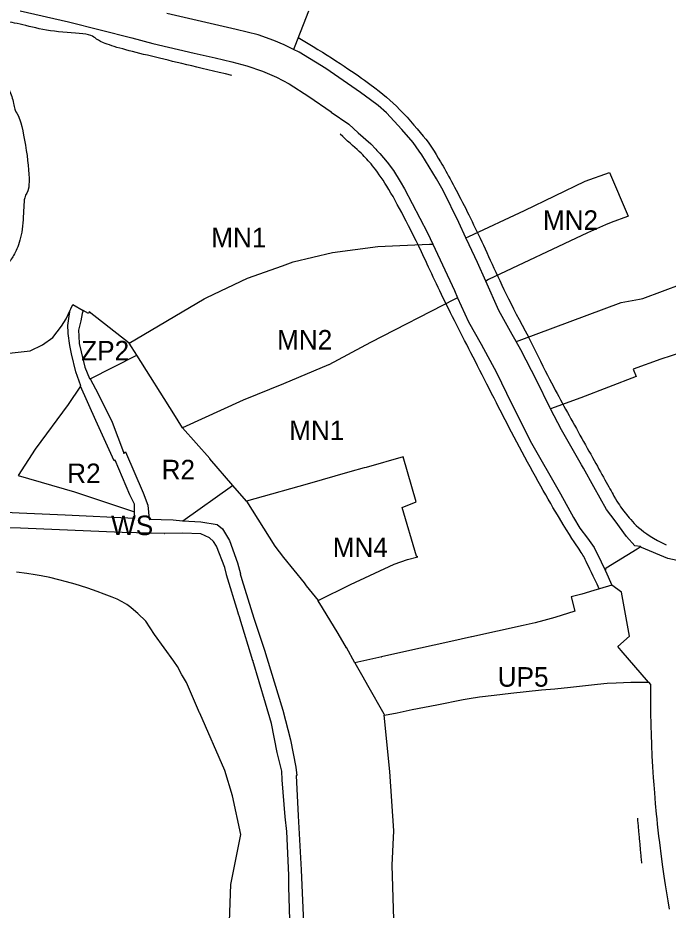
# Model space of a CAD drawing. Extents: x 7413438 to 7416393, y 5541665 to 5544118.
# Drawn here: x 7414442.9 to 7414642.6, y 5542752 to 5543026.2 of the extents above; entities that cross this region are included whole.
import ezdxf

# ---------------------------------------------------------------- set-up
doc = ezdxf.new("R2010")
doc.units = 0
for name, color, linetype in [('linie_rozgraniczajace', 7, 'Continuous'), ('linie_zabudowy_nieprzekraczalne', 7, 'Continuous'), ('oznaczenia_przeznaczen', 7, 'Continuous')]:
    doc.layers.add(name, color=color, linetype=linetype)

msp = doc.modelspace()

# ---------------------------------------------------------------- linework, layer by layer
at = {"layer": 'linie_rozgraniczajace'}
for p, q in [((7414443.55, 5543028.29), (7414458.42, 5543024.91)), ((7414532.11, 5543028.28), (7414527.96, 5543017.46)), ((7414509.98, 5543022.6), (7414488.62, 5543027.53)), ((7414458.42, 5543024.91), (7414477.9, 5543020.08)), ((7414516.67, 5543020.91), (7414509.98, 5543022.6)), ((7414477.9, 5543020.08), (7414484.3, 5543018.34)), ((7414521.48, 5543019.24), (7414516.67, 5543020.91)), ((7414484.3, 5543018.34), (7414497.02, 5543015.37)), ((7414524.65, 5543017.9), (7414521.48, 5543019.24)), ((7414527.53, 5543016.49), (7414524.65, 5543017.9)), ((7414527.96, 5543017.46), (7414527.53, 5543016.49)), ((7414497.02, 5543015.37), (7414503.49, 5543013.92)), ((7414529.25, 5543015.65), (7414527.53, 5543016.49)), ((7414537.43, 5543010.6), (7414529.25, 5543015.65)), ((7414503.49, 5543013.92), (7414508.64, 5543012.62)), ((7414508.64, 5543012.62), (7414513.24, 5543011.47)), ((7414513.24, 5543011.47), (7414518.05, 5543009.85)), ((7414518.05, 5543009.85), (7414522.31, 5543007.96)), ((7414548.08, 5543003.22), (7414537.43, 5543010.6)), ((7414522.31, 5543007.96), (7414526.18, 5543005.91)), ((7414526.18, 5543005.91), (7414532.24, 5543002.04)), ((7414551.22, 5543001.04), (7414548.08, 5543003.22)), ((7414532.24, 5543002.04), (7414539.13, 5542997.27)), ((7414553.58, 5542999.22), (7414551.22, 5543001.04)), ((7414556.09, 5542996.95), (7414553.58, 5542999.22)), ((7414539.13, 5542997.27), (7414539.16, 5542997.25)), ((7414539.16, 5542997.25), (7414544.49, 5542993.54)), ((7414560.79, 5542991.91), (7414556.09, 5542996.95)), ((7414544.49, 5542993.54), (7414547.37, 5542990.85)), ((7414547.37, 5542990.85), (7414551.25, 5542987.45)), ((7414564.33, 5542987.9), (7414560.79, 5542991.91)), ((7414551.25, 5542987.45), (7414552.83, 5542985.79)), ((7414566.13, 5542985.26), (7414564.33, 5542987.9)), ((7414552.83, 5542985.79), (7414553.18, 5542985.43)), ((7414553.18, 5542985.43), (7414554.06, 5542984.5)), ((7414554.06, 5542984.5), (7414556.34, 5542981.86)), ((7414566.93, 5542984.06), (7414566.13, 5542985.26)), ((7414571.45, 5542976.72), (7414566.93, 5542984.06)), ((7414556.34, 5542981.86), (7414558.24, 5542979.33)), ((7414558.24, 5542979.33), (7414560.28, 5542975.88)), ((7414617.16, 5542976.01), (7414624.57, 5542978.7)), ((7414624.57, 5542978.7), (7414630.28, 5542965.22)), ((7414560.28, 5542975.88), (7414561.59, 5542973.67)), ((7414573.5, 5542973.17), (7414571.45, 5542976.72)), ((7414598.5, 5542966.95), (7414617.16, 5542976.01)), ((7414561.59, 5542973.67), (7414568.71, 5542960.11)), ((7414578.28, 5542963.26), (7414573.5, 5542973.17)), ((7414581.44, 5542958.96), (7414598.5, 5542966.95)), ((7414630.1, 5542965.16), (7414625.09, 5542963.35)), ((7414630.28, 5542965.22), (7414630.1, 5542965.16)), ((7414580.49, 5542958.63), (7414578.28, 5542963.26)), ((7414623.39, 5542962.59), (7414617.81, 5542960.13)), ((7414625.09, 5542963.35), (7414623.39, 5542962.59)), ((7414568.71, 5542960.11), (7414570.33, 5542956.61)), ((7414617.81, 5542960.13), (7414587.47, 5542945.82)), ((7414553.49, 5542955.96), (7414569.27, 5542956.6)), ((7414569.27, 5542956.6), (7414570.33, 5542956.61)), ((7414570.33, 5542956.61), (7414576.95, 5542942.38)), ((7414580.49, 5542958.63), (7414581.44, 5542958.96)), ((7414581.51, 5542956.48), (7414580.49, 5542958.63)), ((7414527.47, 5542951.2), (7414539.53, 5542954.07)), ((7414539.53, 5542954.07), (7414553.49, 5542955.96)), ((7414584.01, 5542951.06), (7414581.51, 5542956.48)), ((7414524.19, 5542949.98), (7414527.47, 5542951.2)), ((7414586.59, 5542945.31), (7414584.01, 5542951.06)), ((7414513.43, 5542946.17), (7414524.19, 5542949.98)), ((7414500.92, 5542940.25), (7414513.43, 5542946.17)), ((7414587.47, 5542945.82), (7414586.59, 5542945.31)), ((7414590.63, 5542936.31), (7414586.59, 5542945.31)), ((7414634.81, 5542939.96), (7414646.95, 5542944.48)), ((7414500.15, 5542939.88), (7414500.92, 5542940.25)), ((7414576.95, 5542942.38), (7414577.96, 5542940.17)), ((7414577.96, 5542940.17), (7414577.05, 5542939.74)), ((7414577.96, 5542940.17), (7414581.31, 5542932.83)), ((7414459.17, 5542936.75), (7414459.81, 5542938.09)), ((7414459.81, 5542938.09), (7414462.94, 5542936.3)), ((7414477.07, 5542926.24), (7414500.15, 5542939.88)), ((7414577.05, 5542939.74), (7414551.24, 5542926.48)), ((7414596.89, 5542927.09), (7414628.16, 5542938.7)), ((7414628.16, 5542938.7), (7414633.82, 5542939.8)), ((7414633.82, 5542939.8), (7414634.81, 5542939.96)), ((7414457.7, 5542933.67), (7414458.97, 5542936.34)), ((7414458.68, 5542934.51), (7414458.97, 5542936.34)), ((7414458.97, 5542936.34), (7414459.17, 5542936.75)), ((7414462.66, 5542935.39), (7414462.19, 5542933.14)), ((7414462.94, 5542936.3), (7414462.66, 5542935.39)), ((7414464.55, 5542935.38), (7414462.94, 5542936.3)), ((7414464.82, 5542935.84), (7414464.55, 5542935.38)), ((7414477.07, 5542926.24), (7414464.82, 5542935.84)), ((7414594.72, 5542928.86), (7414590.63, 5542936.31)), ((7414456.32, 5542931.42), (7414457.7, 5542933.67)), ((7414458.23, 5542931.7), (7414458.68, 5542934.51)), ((7414462.19, 5542933.14), (7414461.53, 5542930.21)), ((7414581.31, 5542932.83), (7414585.15, 5542925.98)), ((7414453.58, 5542927.95), (7414456.32, 5542931.42)), ((7414458.32, 5542929.47), (7414458.23, 5542931.7)), ((7414458.35, 5542929.22), (7414458.32, 5542929.47)), ((7414458.82, 5542925.47), (7414458.35, 5542929.22)), ((7414461.53, 5542930.21), (7414461.61, 5542928.37)), ((7414450.48, 5542925.68), (7414453.58, 5542927.95)), ((7414461.61, 5542928.37), (7414461.7, 5542926.14)), ((7414551.24, 5542926.48), (7414538.42, 5542919.58)), ((7414595.94, 5542926.74), (7414594.72, 5542928.86)), ((7414595.94, 5542926.74), (7414596.89, 5542927.09)), ((7414597.38, 5542924.23), (7414595.94, 5542926.74)), ((7414438.34, 5542922.97), (7414446.71, 5542923.83)), ((7414446.71, 5542923.83), (7414450.48, 5542925.68)), ((7414459.37, 5542922.92), (7414458.82, 5542925.47)), ((7414461.7, 5542926.14), (7414463.44, 5542918.84)), ((7414479.42, 5542922.51), (7414477.07, 5542926.24)), ((7414585.15, 5542925.98), (7414589.86, 5542917.19)), ((7414602.27, 5542914.62), (7414597.38, 5542924.23)), ((7414460.71, 5542917.39), (7414459.37, 5542922.92)), ((7414465.14, 5542915.31), (7414479.42, 5542922.51)), ((7414490.74, 5542904.5), (7414479.42, 5542922.51)), ((7414640.38, 5542921.31), (7414631.89, 5542918.23)), ((7414646.68, 5542923.4), (7414640.38, 5542921.31)), ((7414463.44, 5542918.84), (7414464.92, 5542915.39)), ((7414538.29, 5542919.53), (7414524.5, 5542913.71)), ((7414538.42, 5542919.58), (7414538.29, 5542919.53)), ((7414631.89, 5542918.23), (7414632.75, 5542915.98)), ((7414462.2, 5542913.17), (7414460.71, 5542917.39)), ((7414589.86, 5542917.19), (7414592.96, 5542910.89)), ((7414632.75, 5542915.98), (7414615.81, 5542909.41)), ((7414462.17, 5542913.06), (7414458.34, 5542907.37)), ((7414462.15, 5542913.11), (7414462.2, 5542913.17)), ((7414462.17, 5542913.06), (7414462.15, 5542913.11)), ((7414466.84, 5542902.43), (7414462.17, 5542913.06)), ((7414464.92, 5542915.39), (7414464.99, 5542915.23)), ((7414464.99, 5542915.23), (7414465.14, 5542915.31)), ((7414465.14, 5542915.31), (7414466.71, 5542912.22)), ((7414524.5, 5542913.71), (7414512.13, 5542908.73)), ((7414606.27, 5542906.48), (7414602.27, 5542914.62)), ((7414466.71, 5542912.22), (7414469.72, 5542906.39)), ((7414592.96, 5542910.89), (7414600.23, 5542896.2)), ((7414458.34, 5542907.37), (7414448.2, 5542893.68)), ((7414512.13, 5542908.73), (7414493.41, 5542900.25)), ((7414615.81, 5542909.41), (7414606.49, 5542906.04)), ((7414469.72, 5542906.39), (7414471.89, 5542901.98)), ((7414493.41, 5542900.25), (7414490.74, 5542904.5)), ((7414606.49, 5542906.04), (7414606.27, 5542906.48)), ((7414609.83, 5542899.58), (7414606.49, 5542906.04)), ((7414472.47, 5542890.04), (7414466.84, 5542902.43)), ((7414471.89, 5542901.98), (7414475.31, 5542892.71)), ((7414501.8, 5542890.79), (7414493.41, 5542900.25)), ((7414616, 5542888.87), (7414609.83, 5542899.58)), ((7414448.2, 5542893.68), (7414442.97, 5542885.54)), ((7414600.23, 5542896.2), (7414609.53, 5542879.98)), ((7414475.31, 5542892.71), (7414475.37, 5542892.33)), ((7414475.37, 5542892.33), (7414475.45, 5542892.4)), ((7414475.45, 5542892.4), (7414475.46, 5542892.4)), ((7414475.46, 5542892.4), (7414475.98, 5542892.82)), ((7414475.98, 5542892.82), (7414481.4, 5542880.25)), ((7414501.84, 5542890.74), (7414501.8, 5542890.79)), ((7414508.88, 5542882.56), (7414501.84, 5542890.74)), ((7414561.26, 5542891.34), (7414549.84, 5542888.09)), ((7414565.26, 5542877.47), (7414561.26, 5542891.34)), ((7414472.74, 5542890.25), (7414472.47, 5542890.04)), ((7414477.26, 5542879.68), (7414472.74, 5542890.25)), ((7414549.84, 5542888.09), (7414549.25, 5542887.93)), ((7414616.6, 5542887.82), (7414616, 5542888.87)), ((7414442.97, 5542885.54), (7414460.3, 5542880.59)), ((7414544.82, 5542886.67), (7414531.72, 5542882.96)), ((7414549.25, 5542887.93), (7414544.82, 5542886.67)), ((7414619.8, 5542882.05), (7414616.6, 5542887.82)), ((7414508.85, 5542882.49), (7414508.88, 5542882.56)), ((7414513.08, 5542877.68), (7414508.88, 5542882.56)), ((7414531.72, 5542882.96), (7414515.68, 5542878.42)), ((7414460.3, 5542880.59), (7414478.73, 5542874.45)), ((7414481.4, 5542880.25), (7414482.78, 5542876.49)), ((7414493.51, 5542871.7), (7414508.85, 5542882.49)), ((7414609.53, 5542879.98), (7414613.55, 5542872.64)), ((7414623.66, 5542875.16), (7414619.8, 5542882.05)), ((7414478.74, 5542876.81), (7414477.26, 5542879.68)), ((7414515.68, 5542878.42), (7414513.08, 5542877.68)), ((7414513.08, 5542877.68), (7414521.85, 5542863.83)), ((7414513.08, 5542877.68), (7414513.08, 5542877.68)), ((7414560.92, 5542875.79), (7414565.26, 5542877.47)), ((7414425.17, 5542874.92), (7414443.27, 5542874.16)), ((7414478.7, 5542874.42), (7414478.73, 5542874.45)), ((7414478.78, 5542872.5), (7414478.7, 5542874.42)), ((7414478.73, 5542874.45), (7414478.74, 5542874.45)), ((7414478.74, 5542874.45), (7414478.74, 5542876.81)), ((7414482.78, 5542876.49), (7414483.2, 5542872.19)), ((7414565.34, 5542860.85), (7414560.92, 5542875.79)), ((7414626.32, 5542871.62), (7414623.66, 5542875.16)), ((7414443.27, 5542874.16), (7414457.4, 5542873.49)), ((7414457.4, 5542873.49), (7414478.78, 5542872.5)), ((7414483.2, 5542872.19), (7414490.55, 5542871.93)), ((7414490.55, 5542871.93), (7414493.45, 5542871.65)), ((7414493.45, 5542871.65), (7414493.46, 5542871.66)), ((7414493.46, 5542871.66), (7414493.51, 5542871.7)), ((7414493.46, 5542871.66), (7414493.46, 5542871.66)), ((7414493.51, 5542871.7), (7414499.12, 5542871.37)), ((7414613.55, 5542872.64), (7414615.5, 5542869.38)), ((7414629.79, 5542866.89), (7414626.32, 5542871.62)), ((7414443.73, 5542869.37), (7414419.89, 5542870.31)), ((7414474.96, 5542868.07), (7414443.73, 5542869.37)), ((7414499.12, 5542871.37), (7414504.13, 5542870.49)), ((7414504.13, 5542870.49), (7414505.76, 5542869.23)), ((7414505.76, 5542869.23), (7414507.9, 5542865.59)), ((7414615.5, 5542869.38), (7414617.83, 5542866.28)), ((7414487.99, 5542867.81), (7414474.96, 5542868.07)), ((7414493.46, 5542867.82), (7414487.92, 5542867.76)), ((7414487.92, 5542867.76), (7414487.99, 5542867.81)), ((7414499.03, 5542867.63), (7414493.46, 5542867.82)), ((7414501.73, 5542866.42), (7414499.03, 5542867.63)), ((7414503.02, 5542865.31), (7414501.73, 5542866.42)), ((7414617.83, 5542866.28), (7414619.91, 5542863.44)), ((7414632.34, 5542863.98), (7414629.79, 5542866.89)), ((7414503.91, 5542863.85), (7414503.02, 5542865.31)), ((7414506.41, 5542857.32), (7414503.91, 5542863.85)), ((7414507.9, 5542865.59), (7414510.33, 5542858.72)), ((7414521.85, 5542863.83), (7414524.5, 5542860.39)), ((7414619.91, 5542863.44), (7414622.07, 5542859.03)), ((7414634.09, 5542863.78), (7414632.34, 5542863.98)), ((7414633.12, 5542863.09), (7414633.99, 5542863.64)), ((7414633.99, 5542863.64), (7414634.02, 5542863.66)), ((7414634.02, 5542863.66), (7414634.09, 5542863.78)), ((7414634.39, 5542863.5), (7414634.09, 5542863.78)), ((7414642.54, 5542860.1), (7414634.39, 5542863.5)), ((7414562.52, 5542859.75), (7414565.68, 5542860.61)), ((7414565.31, 5542860.84), (7414565.34, 5542860.85)), ((7414565.68, 5542860.61), (7414565.31, 5542860.84)), ((7414623.61, 5542857.17), (7414633.12, 5542863.09)), ((7414510.33, 5542858.72), (7414511.23, 5542855.4)), ((7414524.5, 5542860.39), (7414530.84, 5542852.6)), ((7414545.03, 5542852.14), (7414558.45, 5542858.38)), ((7414558.45, 5542858.38), (7414562.52, 5542859.75)), ((7414622.07, 5542859.03), (7414623.32, 5542856.29)), ((7414646.79, 5542859.15), (7414642.54, 5542860.1)), ((7414445.59, 5542855.49), (7414442.48, 5542855.92)), ((7414448.23, 5542855.02), (7414445.59, 5542855.49)), ((7414506.98, 5542855.17), (7414506.41, 5542857.32)), ((7414507, 5542855.11), (7414506.98, 5542855.17)), ((7414510.57, 5542843.4), (7414507, 5542855.11)), ((7414511.23, 5542855.4), (7414511.21, 5542855.39)), ((7414511.21, 5542855.39), (7414511.69, 5542853.66)), ((7414623.32, 5542856.29), (7414623.61, 5542857.17)), ((7414623.32, 5542856.29), (7414625.3, 5542851.91)), ((7414450.02, 5542854.78), (7414448.23, 5542855.02)), ((7414452.7, 5542854.2), (7414450.02, 5542854.78)), ((7414455.51, 5542853.56), (7414452.7, 5542854.2)), ((7414457.8, 5542852.93), (7414455.51, 5542853.56)), ((7414460.51, 5542852.21), (7414457.8, 5542852.93)), ((7414511.69, 5542853.66), (7414511.69, 5542853.64)), ((7414511.69, 5542853.64), (7414515.32, 5542841.8)), ((7414530.84, 5542852.6), (7414531.47, 5542851.73)), ((7414462.15, 5542851.66), (7414460.51, 5542852.21)), ((7414464.38, 5542850.92), (7414462.15, 5542851.66)), ((7414467.28, 5542849.94), (7414464.38, 5542850.92)), ((7414469.37, 5542849.13), (7414467.28, 5542849.94)), ((7414531.47, 5542851.73), (7414535.11, 5542847.15)), ((7414535.14, 5542847.13), (7414545.03, 5542852.14)), ((7414619.83, 5542850.28), (7414616.05, 5542849.16)), ((7414621.49, 5542850.78), (7414619.83, 5542850.28)), ((7414625.3, 5542851.91), (7414621.49, 5542850.78)), ((7414621.49, 5542850.78), (7414621.49, 5542850.78)), ((7414621.49, 5542850.78), (7414621.49, 5542850.78)), ((7414628.29, 5542849.75), (7414625.3, 5542851.91)), ((7414630.73, 5542836.27), (7414628.29, 5542849.75)), ((7414471.82, 5542848.17), (7414469.37, 5542849.13)), ((7414473.39, 5542847.54), (7414471.82, 5542848.17)), ((7414474.87, 5542846.74), (7414473.39, 5542847.54)), ((7414535.11, 5542847.15), (7414535.14, 5542847.13)), ((7414535.12, 5542847.12), (7414535.14, 5542847.13)), ((7414536.46, 5542844.94), (7414535.12, 5542847.12)), ((7414616.05, 5542849.16), (7414612.8, 5542848.29)), ((7414612.8, 5542848.29), (7414613.96, 5542843.92)), ((7414476.31, 5542845.94), (7414474.87, 5542846.74)), ((7414477.55, 5542845.06), (7414476.31, 5542845.94)), ((7414478.45, 5542844.27), (7414477.55, 5542845.06)), ((7414479.75, 5542843.18), (7414478.45, 5542844.27)), ((7414541.3, 5542837), (7414536.46, 5542844.94)), ((7414482.22, 5542840.84), (7414479.75, 5542843.18)), ((7414510.59, 5542843.31), (7414510.57, 5542843.4)), ((7414511.05, 5542841.87), (7414510.59, 5542843.31)), ((7414511.07, 5542841.78), (7414511.05, 5542841.87)), ((7414515.08, 5542828.68), (7414511.07, 5542841.78)), ((7414515.32, 5542841.8), (7414515.32, 5542841.8)), ((7414515.32, 5542841.8), (7414515.35, 5542841.71)), ((7414515.35, 5542841.71), (7414516.06, 5542839.59)), ((7414607.82, 5542841.97), (7414604.42, 5542841.06)), ((7414613.96, 5542843.92), (7414607.82, 5542841.97)), ((7414484.88, 5542836.76), (7414482.22, 5542840.84)), ((7414516.06, 5542839.59), (7414518.63, 5542831.88)), ((7414598.13, 5542839.52), (7414582.29, 5542836.02)), ((7414601.81, 5542840.36), (7414598.13, 5542839.52)), ((7414604.42, 5542841.06), (7414601.81, 5542840.36)), ((7414490.77, 5542828.54), (7414484.88, 5542836.76)), ((7414543.78, 5542832.68), (7414541.3, 5542837)), ((7414582.2, 5542836), (7414575.91, 5542834.61)), ((7414582.22, 5542836), (7414582.2, 5542836)), ((7414582.29, 5542836.02), (7414582.22, 5542836)), ((7414627.15, 5542833.09), (7414630.73, 5542836.27)), ((7414575.91, 5542834.61), (7414561.43, 5542831.39)), ((7414518.63, 5542831.88), (7414520.5, 5542825.88)), ((7414546.39, 5542828.04), (7414543.77, 5542832.69)), ((7414543.77, 5542832.69), (7414543.78, 5542832.68)), ((7414561.43, 5542831.39), (7414554.6, 5542829.87)), ((7414628.18, 5542831.85), (7414627.15, 5542833.09)), ((7414636.6, 5542822.04), (7414628.18, 5542831.85)), ((7414628.18, 5542831.85), (7414628.18, 5542831.85)), ((7414491.87, 5542826.91), (7414490.77, 5542828.54)), ((7414518.91, 5542815.59), (7414515.06, 5542828.7)), ((7414515.06, 5542828.7), (7414515.08, 5542828.68)), ((7414546.4, 5542828.04), (7414546.39, 5542828.04)), ((7414554.65, 5542829.86), (7414546.4, 5542828.04)), ((7414546.4, 5542828.04), (7414548.82, 5542823.77)), ((7414554.6, 5542829.87), (7414554.65, 5542829.86)), ((7414493.24, 5542824.3), (7414491.87, 5542826.91)), ((7414520.5, 5542825.88), (7414524.31, 5542813.5)), ((7414493.4, 5542824.06), (7414493.24, 5542824.3)), ((7414494.63, 5542821.97), (7414493.4, 5542824.06)), ((7414548.82, 5542823.77), (7414550.31, 5542821.13)), ((7414498.68, 5542812.72), (7414494.63, 5542821.97)), ((7414550.31, 5542821.13), (7414555.25, 5542812.38)), ((7414594.29, 5542818.67), (7414603.74, 5542819.72)), ((7414603.74, 5542819.72), (7414607.85, 5542820.09)), ((7414607.85, 5542820.09), (7414612.66, 5542820.59)), ((7414612.66, 5542820.59), (7414617.22, 5542821.05)), ((7414617.22, 5542821.05), (7414620.88, 5542821.46)), ((7414620.88, 5542821.46), (7414623.83, 5542821.74)), ((7414623.83, 5542821.74), (7414626.62, 5542821.87)), ((7414626.62, 5542821.87), (7414631.17, 5542822.04)), ((7414631.17, 5542822.04), (7414633.38, 5542822.09)), ((7414633.38, 5542822.09), (7414635.34, 5542822.11)), ((7414635.34, 5542822.11), (7414636.6, 5542822.04)), ((7414636.6, 5542822.04), (7414637.17, 5542821.37)), ((7414637.17, 5542821.37), (7414637.18, 5542820.61)), ((7414637.18, 5542820.61), (7414637.17, 5542816.75)), ((7414571.58, 5542815.15), (7414579.65, 5542816.76)), ((7414579.65, 5542816.76), (7414581.52, 5542817.1)), ((7414581.52, 5542817.1), (7414584.62, 5542817.54)), ((7414584.62, 5542817.54), (7414589.17, 5542818.1)), ((7414589.17, 5542818.1), (7414594.29, 5542818.67)), ((7414637.17, 5542816.75), (7414637.19, 5542814.93)), ((7414520.76, 5542809.44), (7414518.91, 5542815.59)), ((7414563.96, 5542813.66), (7414571.58, 5542815.15)), ((7414637.19, 5542814.93), (7414637.2, 5542813.55)), ((7414498.77, 5542812.52), (7414498.68, 5542812.72)), ((7414506.48, 5542794.92), (7414498.77, 5542812.52)), ((7414524.31, 5542813.5), (7414526.65, 5542804.35)), ((7414555.25, 5542812.38), (7414555.53, 5542811.99)), ((7414555.53, 5542811.99), (7414555.29, 5542811.95)), ((7414555.29, 5542811.95), (7414556.99, 5542794.69)), ((7414555.53, 5542811.99), (7414559.36, 5542812.7)), ((7414559.36, 5542812.7), (7414563.96, 5542813.66)), ((7414637.2, 5542813.55), (7414637.23, 5542811.6)), ((7414637.23, 5542811.6), (7414637.26, 5542810)), ((7414522.52, 5542800.52), (7414520.76, 5542809.44)), ((7414637.26, 5542810), (7414637.3, 5542808.6)), ((7414637.3, 5542808.6), (7414637.37, 5542806.08)), ((7414637.37, 5542806.08), (7414637.49, 5542802.76)), ((7414526.65, 5542804.35), (7414528.3, 5542795.95)), ((7414523.98, 5542794.73), (7414522.52, 5542800.52)), ((7414637.49, 5542802.76), (7414637.64, 5542799.46)), ((7414637.64, 5542799.46), (7414637.83, 5542796.05)), ((7414508.77, 5542787.19), (7414506.48, 5542794.92)), ((7414528.3, 5542795.95), (7414528.53, 5542793.46)), ((7414637.83, 5542796.05), (7414638.04, 5542792.76)), ((7414524.09, 5542792.05), (7414523.98, 5542794.73)), ((7414528.53, 5542793.46), (7414528.33, 5542793.39)), ((7414528.33, 5542793.39), (7414528.99, 5542781.01)), ((7414556.99, 5542794.69), (7414558.22, 5542776.39)), ((7414638.04, 5542792.76), (7414638.19, 5542790.57)), ((7414524.06, 5542792.04), (7414524.09, 5542792.05)), ((7414524.98, 5542780.76), (7414524.06, 5542792.04)), ((7414638.19, 5542790.57), (7414638.38, 5542788.09)), ((7414511.35, 5542775.33), (7414508.77, 5542787.19)), ((7414638.38, 5542788.09), (7414638.66, 5542784.77)), ((7414638.66, 5542784.77), (7414638.97, 5542781.53)), ((7414638.97, 5542781.53), (7414639.11, 5542780.11)), ((7414525.52, 5542776.2), (7414524.98, 5542780.76)), ((7414528.99, 5542781.01), (7414529.92, 5542764.46)), ((7414639.11, 5542780.11), (7414639.28, 5542778.44)), ((7414639.28, 5542778.44), (7414639.48, 5542776.62)), ((7414526.06, 5542762.77), (7414525.52, 5542776.2)), ((7414558.22, 5542776.39), (7414557.78, 5542765.9)), ((7414639.48, 5542776.62), (7414639.68, 5542774.81)), ((7414508.33, 5542759.94), (7414511.35, 5542775.33)), ((7414639.68, 5542774.81), (7414639.91, 5542772.84)), ((7414639.91, 5542772.84), (7414640.45, 5542768.58)), ((7414640.45, 5542768.58), (7414640.9, 5542765.35)), ((7414557.78, 5542765.9), (7414558.24, 5542749.2)), ((7414640.9, 5542765.35), (7414641.3, 5542762.54)), ((7414526.15, 5542759.26), (7414526.06, 5542762.77)), ((7414529.92, 5542764.46), (7414530.91, 5542742.37)), ((7414641.3, 5542762.54), (7414641.73, 5542759.78)), ((7414507.18, 5542731.3), (7414508.33, 5542759.94)), ((7414526.65, 5542739.75), (7414526.15, 5542759.26)), ((7414641.73, 5542759.78), (7414642.52, 5542754.94)), ((7414642.52, 5542754.94), (7414642.97, 5542752.31))]:
    msp.add_line(p, q, dxfattribs=at)
at = {"layer": 'linie_zabudowy_nieprzekraczalne'}
for points, degree in [([(7414508.57, 5543008.49), (7414498.05, 5543011.01), (7414482.82, 5543014.57), (7414466.45, 5543018.77), (7414466.58, 5543021.39), (7414454.91, 5543021.58), (7414446.03, 5543023.6), (7414439.09, 5543025.32), (7414436.2, 5543024.38), (7414434.02, 5543022.75), (7414433.67, 5543013.7), (7414434.74, 5543013.63), (7414436.82, 5543009.35), (7414439.42, 5543005.48), (7414441.42, 5543001.64), (7414441.84, 5542997.01), (7414443.29, 5542997.15), (7414446.06, 5542983.5), (7414446.66, 5542972.27), (7414444.62, 5542972.19), (7414444.71, 5542964.02), (7414443.51, 5542956.57), (7414441.21, 5542952.53), (7414439.68, 5542950.09), (7414430.8, 5542945.76), (7414424.13, 5542946.32), (7414423.85, 5542943.15), (7414419.34, 5542941.55), (7414419.25, 5542942.16), (7414410.29, 5542941.57), (7414410.19, 5542942.53), (7414398.73, 5542941.28), (7414399.01, 5542938.87), (7414386.65, 5542938.96), (7414386.72, 5542941.47), (7414376.67, 5542941.82), (7414376.65, 5542941.2), (7414372.17, 5542941.36), (7414372.04, 5542937.46), (7414368.78, 5542927.14), (7414366.7, 5542919.38), (7414363.5, 5542919.82), (7414362.16, 5542913.25), (7414361.63, 5542910.64), (7414365.18, 5542909.93), (7414363.25, 5542893.09), (7414363.14, 5542890.51), (7414361.23, 5542890.49), (7414360.59, 5542881.54), (7414370.8, 5542880.96), (7414377.49, 5542880.26)], 3), ([(7414528.96, 5543020.15), (7414537.43, 5543015.26), (7414551.8, 5543005.46), (7414558.73, 5542999.9), (7414568.37, 5542988.98), (7414571.98, 5542983.41), (7414580.01, 5542968.77), (7414587.61, 5542952.69), (7414594.17, 5542938.08), (7414599.76, 5542928.16)], 3), ([(7414621.45, 5542850.76), (7414619.63, 5542854.61), (7414616.92, 5542860.33), (7414616, 5542861.93), (7414610.65, 5542869.6), (7414596.6, 5542894.4), (7414584.49, 5542918.65), (7414574.2, 5542938.28), (7414566.56, 5542955.12), (7414560.64, 5542966.77), (7414555.53, 5542975.96), (7414551.05, 5542981.8), (7414548.44, 5542984.55), (7414543.83, 5542988.62), (7414541.92, 5542990.41)], 3), ([(7414599.69, 5542928.13), (7414605.31, 5542916.76), (7414610.25, 5542907.39), (7414619.7, 5542890.55), (7414626.98, 5542877.33), (7414628.19, 5542875.72), (7414634.29, 5542867.76), (7414642, 5542864.31)], 3), ([(7414634.52, 5542766.48), (7414633.26, 5542780.3)], 1)]:
    msp.add_open_spline(points, degree=degree, dxfattribs=at)

# ---------------------------------------------------------------- texts
at = {"layer": 'oznaczenia_przeznaczen'}
for s, p in [('MN2', (7414604.14, 5542961.04)), ('MN1', (7414502.27, 5542955.69)), ('MN2', (7414522.49, 5542924.28)), ('ZP2', (7414462.35, 5542920.93)), ('MN1', (7414526.22, 5542896.47)), ('R2', (7414458.04, 5542883.25)), ('R2', (7414487.04, 5542884.4)), ('WS', (7414471.52, 5542867.26)), ('MN4', (7414539.58, 5542860.5)), ('UP5', (7414590.26, 5542820.7))]:
    msp.add_text(s, height=6, dxfattribs=at).set_placement(p)

doc.saveas('drawing.dxf')
